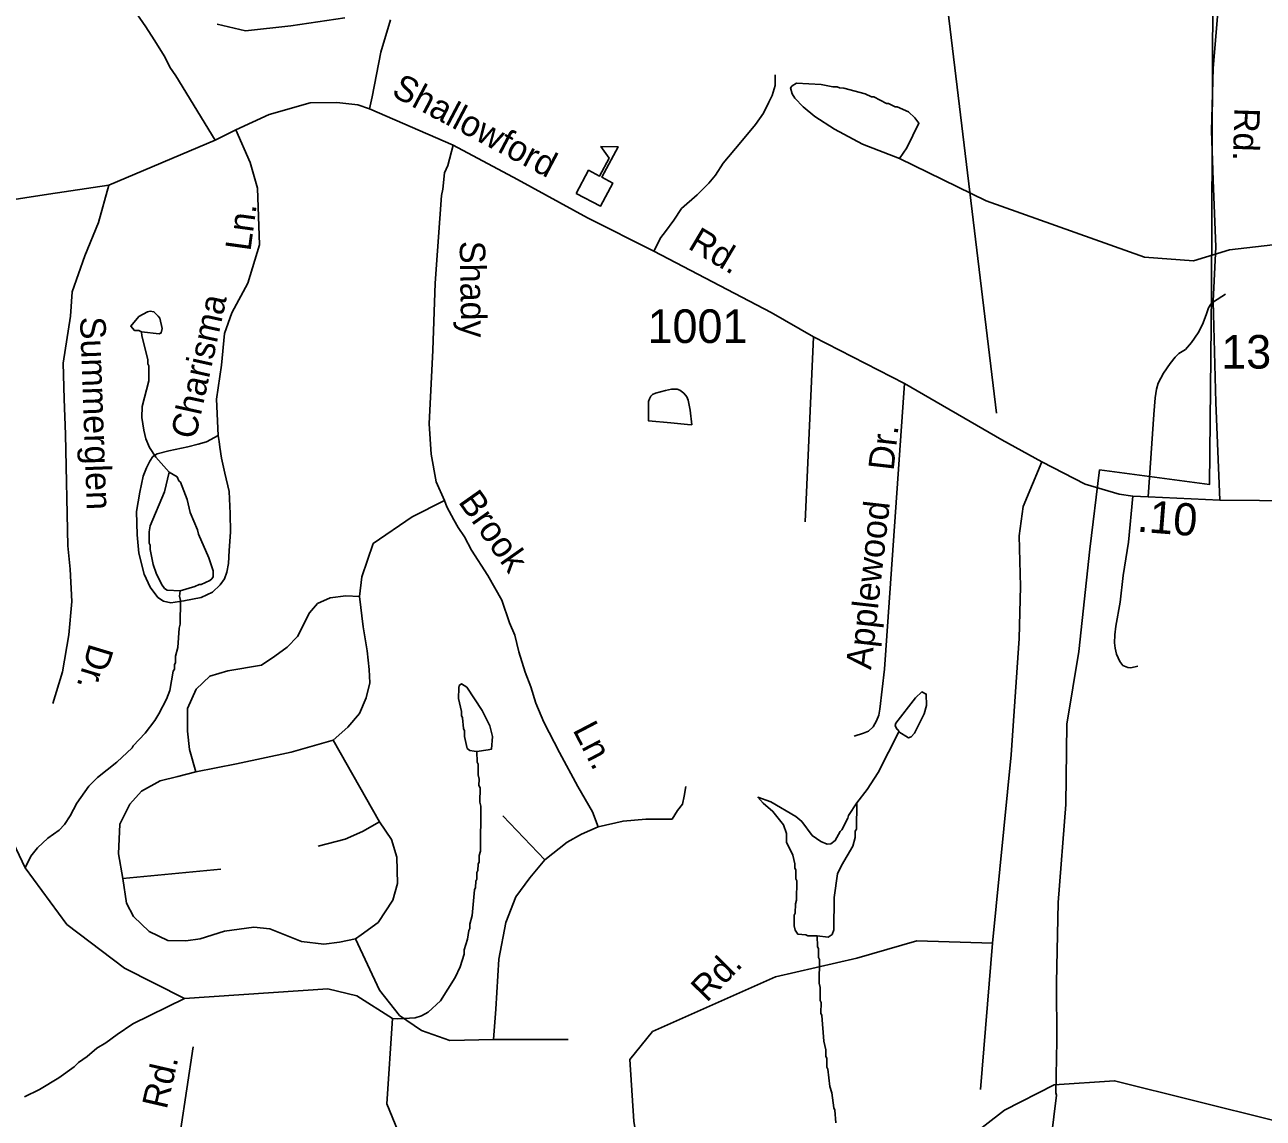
# Model space of a CAD drawing. Extents: x 1547597 to 1699558, y 810033 to 920809.
# Drawn here: x 1586678 to 1591291, y 854864 to 858935 of the extents above; entities that cross this region are included whole.
import ezdxf

# ---------------------------------------------------------------- set-up
doc = ezdxf.new("R2010")
doc.units = 0
for name, color, linetype in [('Exist Boundary Political City Limit New', 7, 'Continuous'), ('Exist Cultural Educational Facility High CELL', 7, 'Continuous'), ('Exist Hydrographic Creek Single Shore', 7, 'Continuous'), ('Exist Hydrographic Misc Water Feature', 7, 'Continuous'), ('Exist Road Non-System Type 51', 7, 'Continuous'), ('Exist Road Non-System Type 51 Label', 7, 'Continuous'), ('Exist Road Secondary Mileage Hundredths English Label', 7, 'Continuous'), ('Exist Road Secondary Type 51 Attributed', 7, 'Continuous'), ('Exist Road Secondary Type 51 Label', 7, 'Continuous'), ('Exist Road Secondary Type 51 Number Label', 7, 'Continuous'), ('Exist Utilities Electrical Transmission Line', 7, 'Continuous'), ('Map Preparation Boundary City Limit Buffer Line', 7, 'Continuous')]:
    doc.layers.add(name, color=color, linetype=linetype)

msp = doc.modelspace()

# ---------------------------------------------------------------- linework, layer by layer
at = {"layer": 'Exist Boundary Political City Limit New'}
msp.add_lwpolyline([(1591103.5, 859046.8), (1591099.3, 857935.2), (1591090.8, 857222.8), (1590682.1, 857277.5), (1590645.4, 856982), (1590604.7, 856601.8), (1590560.5, 856330.5), (1590555.9, 856031.6), (1590527.1, 855666.4), (1590521.4, 855367.8), (1590522.7, 855151.6), (1590518.7, 854958), (1590521.8, 854949.7), (1590491.8, 854706.8)], dxfattribs=at)
at = {"layer": 'Exist Cultural Educational Facility High CELL'}
msp.add_lwpolyline([(1588732.6, 858307.3), (1588778.8, 858393.6), (1588819.4, 858371.9), (1588854.8, 858438.2), (1588824.7, 858481.7), (1588888.4, 858480.8), (1588827.9, 858367.4), (1588868.5, 858345.7), (1588822.3, 858259.3)], close=True, dxfattribs=at)
at = {"layer": 'Exist Hydrographic Creek Single Shore'}
msp.add_lwpolyline([(1591335.6, 854853.2), (1590737.6, 855003.3), (1590512.5, 854988.1), (1590327.6, 854893.4), (1589789.5, 854476.2), (1589550.3, 854363.9), (1589335.6, 854236.4), (1588772.6, 854038.5), (1588655.6, 854040.9), (1588457.6, 854143.4), (1588261.6, 854462.5), (1588147.6, 854622.4), (1588026.6, 854917), (1588047.6, 855235), (1587915.5, 855319.8), (1587807.6, 855344.9), (1587273.5, 855309.8), (1587050.5, 855422.7), (1586835.5, 855584.6), (1586679.3, 855795.9), (1586623.5, 855913.9)], dxfattribs=at)
at = {"layer": 'Exist Hydrographic Misc Water Feature'}
for points in [[(1589964.4, 858476.8), (1590009.2, 858568.4), (1589993.5, 858588.4), (1589969.8, 858610.7), (1589928, 858629.2), (1589920, 858629.4), (1589896.1, 858641.7), (1589888.1, 858641.8), (1589840.5, 858666.4), (1589832.5, 858666.4), (1589808.6, 858678.7), (1589728.9, 858699.7), (1589712.9, 858699.9), (1589704.9, 858704), (1589688.9, 858704.2), (1589645.1, 858712.8), (1589553.1, 858717.9), (1589537, 858708.1), (1589530.9, 858700.2), (1589536.7, 858678.2), (1589546.4, 858662.1), (1589578.1, 858629.7), (1589621.7, 858593.1), (1589695.1, 858546.2), (1589798.4, 858490.9), (1589936.2, 858437.3), (1589964.4, 858476.8)], [(1593079.5, 857901), (1592968.5, 858006), (1592646.6, 857850.1), (1592421.6, 857854.6), (1591724.6, 858082.1), (1591499.5, 858135.9), (1591165.6, 858096.7), (1591031.6, 858056.8), (1590848.6, 858070.3), (1590259.6, 858279.2), (1589936.2, 858437.3)], [(1587113.4, 857791.3), (1587102.7, 857797.2), (1587086.7, 857797.4), (1587072.9, 857813.5), (1587103.3, 857849.1), (1587135.5, 857866.7), (1587145.6, 857868.6), (1587159.5, 857866.5), (1587175.3, 857850.3), (1587181.2, 857842.2), (1587190.8, 857804.1), (1587186.6, 857788.1), (1587178.5, 857784.2), (1587113.4, 857791.3)], [(1587113.4, 857791.3), (1587114.4, 857777.1), (1587137.4, 857688.8), (1587137.2, 857672.8), (1587141.1, 857664.7), (1587140.4, 857608.8), (1587115.3, 857513.2), (1587114.8, 857473.2), (1587122.3, 857425.1), (1587129.9, 857393), (1587143.5, 857360.8), (1587167.1, 857324.6), (1587216.8, 857269.5)], [(1589163.1, 857445.6), (1589156.5, 857499.6), (1589149.6, 857537.8), (1589144.3, 857550.3), (1589133.2, 857563.3), (1589118.5, 857575.1), (1589108.6, 857577.8), (1589087.7, 857577.8), (1589065.2, 857573.3), (1589027.9, 857563), (1589017, 857558.6), (1589010.6, 857552.1), (1589004.8, 857542.3), (1589002.1, 857532.6), (1589002.2, 857460.4), (1589084.6, 857453.2), (1589146.9, 857446.8), (1589163.1, 857445.6)], [(1587216.8, 857269.5), (1587199.5, 857196.2), (1587146.1, 857069), (1587141.8, 857047), (1587141.3, 857005), (1587145.2, 856997), (1587145, 856981), (1587156.3, 856924.9), (1587167.9, 856892.8), (1587187.5, 856852.5), (1587199.3, 856836.4), (1587209.1, 856830.3), (1587257.7, 856827.6)], [(1587257.7, 856827.6), (1587311.4, 856843), (1587327.5, 856850.8), (1587335.4, 856850.7), (1587367.5, 856866.3), (1587375.6, 856872.2), (1587379.7, 856880.1), (1587380, 856902.1), (1587364.6, 856950.2), (1587325.6, 857038.7), (1587321.8, 857054.8), (1587294.6, 857119), (1587283.2, 857167.2), (1587257.9, 857231.5), (1587252, 857237.6), (1587246.1, 857251.6), (1587216.8, 857269.5)], [(1587257.7, 856827.6), (1587254.9, 856807.7), (1587258.8, 856791.7), (1587257.6, 856703.7), (1587253.5, 856687.8), (1587248.6, 856615.8), (1587240.3, 856584), (1587240, 856560), (1587235.9, 856552.1), (1587235.7, 856536.1), (1587231.6, 856528.1), (1587218.8, 856456.3), (1587206.4, 856424.5), (1587177.7, 856368.9), (1587163.4, 856345.1), (1587126.9, 856297.6), (1587082.3, 856250.1), (1587078.2, 856242.2), (1587021.6, 856188.9), (1586948.9, 856131.9), (1586916.5, 856100.3), (1586871.8, 856036.9), (1586847.3, 855989.2), (1586826.9, 855957.5), (1586806.6, 855935.7), (1586764.3, 855906.3), (1586725.9, 855870.8), (1586701.5, 855839.1), (1586679.3, 855795.9)], [(1588362.7, 856229.2), (1588351.8, 856230.1), (1588335.9, 856232.3), (1588326, 856240.4), (1588316.5, 856284.6), (1588316.7, 856306.6), (1588312.8, 856314.6), (1588309.3, 856354.6), (1588305.4, 856362.7), (1588305.7, 856378.6), (1588294.2, 856426.8), (1588294.7, 856466.8), (1588296.7, 856474.7), (1588304.8, 856480.6), (1588324.6, 856468.4), (1588381.6, 856381.7), (1588410.9, 856325.3), (1588420.5, 856285.2), (1588417.5, 856237.9), (1588403.9, 856235.5), (1588362.7, 856229.2)], [(1589934.3, 856302.1), (1589932.4, 856308.2), (1589926.5, 856312.3), (1589920.6, 856326.4), (1589922.8, 856334.3), (1589995.9, 856429.3), (1590020.1, 856451), (1590036, 856442.8), (1590037.5, 856400.8), (1590029.1, 856369), (1589992.3, 856297.4), (1589980.1, 856283.6), (1589970.1, 856279.8), (1589934.3, 856302.1)], [(1589934.3, 856302.1), (1589856.6, 856151.2), (1589815.9, 856087.8), (1589777.2, 856038.3)], [(1588362.7, 856229.2), (1588363.4, 856190), (1588367.3, 856182), (1588366.8, 856142), (1588370.6, 856126), (1588370.3, 856102), (1588374.2, 856093.9), (1588373.5, 856040), (1588377.4, 856025.9), (1588375.4, 855858), (1588371.2, 855842.1), (1588371, 855818.1), (1588366.9, 855810.1), (1588366.6, 855786.2), (1588362.5, 855778.2), (1588362.1, 855754.2), (1588358, 855746.3), (1588357.8, 855722.3), (1588353.7, 855714.3), (1588344.6, 855618.5), (1588336.2, 855586.6), (1588336, 855570.6), (1588331.9, 855562.7), (1588327.5, 855530.8), (1588315.1, 855490.9), (1588314.9, 855474.9), (1588300.3, 855427.2), (1588281.9, 855387.4), (1588226.8, 855300.1), (1588180.4, 855258.7), (1588156.2, 855245), (1588132.1, 855237.3), (1588068.1, 855234.2), (1588047.6, 855235)], [(1589777.2, 856038.3), (1589746.7, 855990.7), (1589744.6, 855980.7), (1589722.1, 855937), (1589716, 855931.1), (1589697.6, 855897.3), (1589681.4, 855885.6), (1589667.4, 855883.8), (1589643.6, 855894), (1589611.8, 855916.4), (1589572.5, 855968.9), (1589550.7, 855987.2), (1589457.3, 856042.3), (1589409, 856058.5), (1589429.3, 856036.7), (1589464.9, 856006.2), (1589504.3, 855955.8), (1589516, 855923.6), (1589515.6, 855891.7), (1589539, 855843.4), (1589546.6, 855811.3), (1589546.4, 855795.3), (1589550.3, 855787.3), (1589549.9, 855755.3), (1589553.8, 855747.2), (1589553, 855675.3), (1589548.8, 855661.3), (1589548.5, 855627.3), (1589544.4, 855619.4), (1589543.9, 855579.4), (1589547.7, 855563.4), (1589557.5, 855549.3), (1589587.4, 855546.9), (1589595.4, 855542.8), (1589629.5, 855542.1)], [(1589629.5, 855542.1), (1589671.3, 855537.8), (1589685.4, 855547.7), (1589691.7, 855565.6), (1589693.1, 855685.5), (1589706.2, 855773.3), (1589720.5, 855805.1), (1589763.4, 855876.5), (1589771.7, 855908.4), (1589772, 855932.4), (1589776.1, 855940.4), (1589777.2, 856038.3)], [(1589629.5, 855542.1), (1589630.9, 855502.4), (1589634.8, 855494.3), (1589634.5, 855462.3), (1589638.4, 855454.3), (1589637.3, 855366.4), (1589641.2, 855350.3), (1589640.5, 855302.3), (1589644.4, 855294.3), (1589644, 855254.3), (1589647.9, 855246.2), (1589654.7, 855150.2), (1589662.4, 855118.1), (1589662.1, 855094.2), (1589666, 855086.1), (1589665.6, 855054.1), (1589669.5, 855046.1), (1589676.7, 854982), (1589684.4, 854957.9), (1589691.8, 854901.9), (1589695.7, 854893.8), (1589699.1, 854845.8)], [(1586676.9, 854943.8), (1586733.2, 854971.1), (1586805.7, 855014.1), (1586862.2, 855055.4), (1586878.4, 855071.2), (1586910.6, 855092.8), (1586947.2, 855124.9), (1586980.2, 855144.2), (1587022.3, 855175), (1587081, 855214.5), (1587273.5, 855309.8)]]:
    msp.add_lwpolyline(points, dxfattribs=at)
at = {"layer": 'Exist Road Non-System Type 51'}
for p, q in [((1587669, 858931.2), (1587870.8, 858961.3)), ((1587394.8, 858937.2), (1587500.2, 858913.1)), ((1587500.2, 858913.1), (1587669, 858931.2)), ((1589615.8, 857773.5), (1589585.6, 857084.9))]:
    msp.add_line(p, q, dxfattribs=at)
for points in [[(1587387.4, 858505.4), (1587240.7, 858745.5), (1587219.2, 858777.9), (1587199.7, 858816.2), (1587160.6, 858878.8), (1587129.3, 858927.2), (1587076.3, 859004.2), (1587043, 859048.7), (1587009.9, 859105.2), (1586982.4, 859151.5), (1586959, 859191.8), (1586937.8, 859240.3), (1586912.5, 859298.6), (1586889.6, 859372.9), (1586866.7, 859447.3), (1586843.7, 859515.8)], [(1588040.8, 858953.3), (1588004.5, 858833.7), (1587972.5, 858667.1), (1587961.9, 858622.3)], [(1589022.1, 858092.3), (1589048.2, 858143.4), (1589064.7, 858165.3), (1589095.9, 858207.7), (1589124.7, 858250.9), (1589182.4, 858301.4), (1589226.5, 858346), (1589251.1, 858375.7), (1589279.6, 858420.4), (1589345.7, 858497.9), (1589400.8, 858563.7), (1589429.7, 858605.9), (1589450.4, 858647.5), (1589462.7, 858671.5), (1589473.3, 858709.3), (1589473.7, 858749.3)], [(1587464.7, 858544.4), (1587518.1, 858422.7), (1587545.8, 858326.6), (1587552.2, 858115.2), (1587509.7, 857973.1), (1587449.9, 857862), (1587422.2, 857785.2), (1587411.5, 857667.7), (1587392.3, 857541.7), (1587398.2, 857406.1)], [(1588273.6, 858486.6), (1588254.4, 858411.3), (1588242.1, 858383.5), (1588235.5, 858323.6), (1588231.1, 858299.5), (1588225, 858214.4), (1588207, 857972.8), (1588198, 857723.2), (1588185.3, 857449.2), (1588192.5, 857336.4), (1588210.6, 857233.6), (1588242, 857163.7)], [(1586991.9, 858337.4), (1586953.5, 858198.6), (1586902.3, 858074.7), (1586855.4, 857940.2), (1586849, 857850.5), (1586821.3, 857674.6), (1586825.6, 857542.2), (1586829.9, 857409.8), (1586838.5, 856995.1), (1586847.1, 856907.6), (1586853.5, 856788), (1586842.8, 856664.1), (1586819.3, 856525.3), (1586783, 856407.9)], [(1591150.7, 857932.7), (1591106.3, 857903.2), (1591096.1, 857895.4), (1591088, 857881.5), (1591079.5, 857855.7), (1591065.2, 857819.7), (1591048.5, 857788.1), (1591024.2, 857752.3), (1591001.6, 857726.6), (1590977.5, 857711.1), (1590963.2, 857697.1), (1590944.9, 857673.5), (1590920.4, 857637.8), (1590899.8, 857600.2), (1590893.6, 857578.1), (1590889.1, 857546.2), (1590884.1, 857484.2), (1590863, 857178)], [(1589955.6, 857598.9), (1589880.6, 856535.9), (1589863.7, 856386.5), (1589859.4, 856364.5), (1589851.2, 856342.7), (1589838.7, 856320.9), (1589820.6, 856305.1), (1589802.4, 856297.4), (1589768.2, 856285.9)], [(1587398.2, 857406.1), (1587402, 857384), (1587405.5, 857361.9), (1587411.1, 857321.9), (1587424.2, 857265.7), (1587439.2, 857197.5), (1587444.1, 857115.4), (1587445.1, 857045.3), (1587440.2, 856977.4), (1587437.4, 856929.4), (1587430.9, 856897.5), (1587422.6, 856871.5), (1587406.2, 856849.8), (1587377.8, 856822.1), (1587335.6, 856802.8), (1587271.3, 856789.7), (1587223.1, 856782.5), (1587195.2, 856788.8), (1587173.5, 856803.1), (1587146, 856841.4), (1587122.6, 856889.9), (1587103.8, 856968.2), (1587096.8, 857036.4), (1587094.1, 857122.5), (1587107, 857194.2), (1587120, 857254), (1587132.4, 857286), (1587144.7, 857309.7), (1587155.1, 857327.5), (1587171.1, 857337.4), (1587215.3, 857348.7), (1587285.5, 857363.7), (1587323.7, 857373.1), (1587355.9, 857382.7), (1587398.2, 857406.1)], [(1590466.8, 857307.8), (1590397.2, 857141.7), (1590382.3, 857032.3), (1590387.3, 856843.4), (1590382.3, 856649.5), (1590352.5, 856216.9), (1590283, 855515.9)], [(1588242, 857163.7), (1588121, 857103), (1587976.5, 857003.4), (1587933.5, 856879.6), (1587925.3, 856806.7)], [(1588242, 857163.7), (1588250.8, 857139.7), (1588277.2, 857092), (1588292.6, 857063), (1588316.1, 857028.7), (1588342, 856978.4), (1588403.3, 856884.7), (1588455.5, 856792.7), (1588484.3, 856708), (1588503.6, 856662.1), (1588518.7, 856599.9), (1588541.8, 856524.3), (1588563.2, 856469.9), (1588581.6, 856409.2), (1588611.9, 856338.6), (1588670.5, 856225.8), (1588738.4, 856098.8), (1588793.2, 856004), (1588814.8, 855949.2)], [(1590805.4, 857179.8), (1590789.2, 857008.5), (1590769.4, 856884.2), (1590758.1, 856785.8), (1590742.6, 856695.8), (1590738.2, 856663.9), (1590737.8, 856633.9), (1590739.4, 856614.1), (1590745.1, 856591.9), (1590756.8, 856563.7), (1590768.5, 856549.4), (1590786.5, 856541.3), (1590798.5, 856541), (1590824.5, 856546.7)], [(1587925.3, 856806.7), (1587873.8, 856808.4), (1587815.7, 856801.7), (1587769.1, 856780.1), (1587739.3, 856745.2), (1587694.4, 856657.1), (1587656.2, 856617.2), (1587609.7, 856583.9), (1587559.9, 856550.7), (1587435.3, 856529.1), (1587367.2, 856509.1), (1587317.4, 856460.9), (1587284.2, 856389.4), (1587284.2, 856304.7), (1587292.5, 856236.5), (1587315.7, 856153.4)], [(1587925.3, 856806.7), (1587938.6, 856693.7), (1587953.5, 856603.9), (1587961.8, 856534.1), (1587963.5, 856484.2), (1587950.2, 856429.3), (1587925.3, 856371.2), (1587882.1, 856319.6), (1587827.3, 856271.4)], [(1587827.3, 856271.4), (1587671.2, 856226.5), (1587466.9, 856183.3), (1587315.7, 856153.4)], [(1587827.3, 856271.4), (1587999.9, 855967.7)], [(1587043.7, 855756.4), (1587027.1, 855848.5), (1587032.1, 855958.2), (1587070.3, 856033.1), (1587113.5, 856081.3), (1587183.2, 856119.5), (1587248, 856136.1), (1587315.7, 856153.4)], [(1589141.2, 856098.9), (1589134.7, 856063), (1589128.3, 856032.9), (1589110, 856009.3), (1589089.6, 855977.5)], [(1587999.9, 855967.7), (1587936.8, 855931.2), (1587872, 855902.9), (1587770.7, 855876.3)], [(1587999.9, 855967.7), (1588044.7, 855901.7), (1588064.6, 855835.2), (1588066.3, 855737.2), (1588049.7, 855675.6), (1587994.9, 855592.5), (1587931.8, 855546), (1587910.2, 855531.9)], [(1588615.7, 855825.4), (1588459.6, 855990)], [(1588615.7, 855825.4), (1588698.8, 855891.9), (1588751.9, 855921.8), (1588814.8, 855949.2)], [(1588814.8, 855949.2), (1588907.2, 855970.1), (1588991.9, 855976.8), (1589089.6, 855977.5)], [(1588424.9, 855156.3), (1588433.2, 855269.4), (1588444.8, 855455.5), (1588469.7, 855591.9), (1588507.8, 855687.4), (1588559.3, 855758.9), (1588615.7, 855825.4)], [(1587043.7, 855756.4), (1587409.1, 855791.3)], [(1587910.2, 855531.9), (1587850.4, 855518.6), (1587792.3, 855512), (1587709.2, 855522), (1587591.3, 855568.5), (1587531.5, 855575.2), (1587421.9, 855560.2), (1587332.2, 855531.9), (1587277.9, 855523.6), (1587211.4, 855525.3), (1587141.7, 855558.5), (1587083.5, 855615.1), (1587057, 855664.9), (1587043.7, 855756.4)], [(1587910.2, 855531.9), (1587999.7, 855340.8), (1588074.4, 855246.1), (1588155.8, 855189.6), (1588262.1, 855153), (1588424.9, 855156.3)], [(1588664.4, 853834), (1588697.8, 854014.8), (1588829.4, 854267), (1588967.5, 854455.4), (1588987.4, 854604.5), (1588947.6, 854853.1), (1588932.7, 855081.8), (1589017.2, 855186.2), (1589474.2, 855390), (1589777.2, 855459.7), (1590000.7, 855524.3), (1590283, 855515.9)], [(1590283, 855515.9), (1590238.3, 854970.4)], [(1587146.9, 854178.8), (1587180.4, 854352.9), (1587258.4, 854817.1), (1587305.3, 855129.5)], [(1588424.9, 855156.3), (1588702.2, 855156.3)]]:
    msp.add_lwpolyline(points, dxfattribs=at)
at = {"layer": 'Exist Road Secondary Type 51 Attributed'}
for points in [[(1591129.6, 857165.4), (1591114.3, 857528.3), (1591104.8, 857906.4), (1591114.3, 858108), (1591104.8, 858356.9), (1591098.5, 858539.7), (1591104.8, 858773.4), (1591120.5, 858965.6), (1591114.3, 859053.9), (1591092.2, 859167.3), (1591032.4, 859353.2), (1590922.2, 859699.8), (1590825.1, 859994), (1590771.6, 860173.6), (1590752.7, 860242.9), (1590737, 860400.4), (1590724.4, 860561.1), (1590727.5, 860868.5), (1590740.1, 861123.7), (1590765.3, 861325.3)], [(1591129.6, 857165.4), (1590863, 857178), (1590805.4, 857179.8), (1590754.8, 857187.3), (1590628.8, 857225.1), (1590466.8, 857307.8), (1590318.3, 857389.9), (1589955.6, 857598.9), (1589615.8, 857773.5), (1589458, 857863.3), (1589022.1, 858092.3), (1588774, 858215.9), (1588514.1, 858359.6), (1588273.6, 858486.6), (1587961.9, 858622.3), (1587919, 858637.6), (1587840.4, 858646.3), (1587741.4, 858644.5), (1587588.3, 858601.2), (1587464.7, 858544.4), (1587387.4, 858505.4), (1586991.9, 858337.4), (1586766.4, 858304.2), (1586356.5, 858241)], [(1591720.6, 857159.7), (1591129.6, 857165.4)]]:
    msp.add_lwpolyline(points, dxfattribs=at)
at = {"layer": 'Exist Utilities Electrical Transmission Line'}
msp.add_lwpolyline([(1595074.8, 882528.9), (1594795.4, 882224.2), (1594492.3, 881911.7), (1594314.2, 881725.8), (1594181.7, 881585.2), (1591756.7, 879036.3), (1591646.3, 875142), (1590597.3, 874408.7), (1590660.9, 873411.3), (1590633.8, 873059.7), (1590510, 871286.5), (1590671.8, 869193.1), (1591400.6, 867299.4), (1591680.4, 866599), (1590226.6, 861827.8), (1590099.7, 859136.4), (1590298, 857488.7)], dxfattribs=at)
at = {"layer": 'Map Preparation Boundary City Limit Buffer Line'}
msp.add_lwpolyline([(1591103.5, 859046.8), (1591099.3, 857935.2), (1591090.8, 857222.8), (1590682.1, 857277.5), (1590645.4, 856982), (1590604.7, 856601.8), (1590560.5, 856330.5), (1590555.9, 856031.6), (1590527.1, 855666.4), (1590521.4, 855367.8), (1590522.7, 855151.6), (1590518.7, 854958), (1590521.8, 854949.7), (1590491.8, 854706.8)], dxfattribs=at)

# ---------------------------------------------------------------- texts
at = {"layer": 'Exist Road Non-System Type 51 Label'}
for s, rotation, p in [('Ln.', 82.2124, (1587518.9, 858089.9)), ('Shady', 270.9593, (1588298.2, 858129.9)), ('Charisma', 77.5296, (1587314.1, 857388.3)), ('Summerglen', 272.0546, (1586884, 857846.9)), ('Dr.', 83.5506, (1589914.4, 857272.8)), ('Brook', 305.2044, (1588290.5, 857158.8)), ('Applewood', 83.5506, (1589830.6, 856531.9)), ('Dr.', 253.2063, (1586919.8, 856635.3)), ('Ln.', 297.5597, (1588717.7, 856309.7)), ('Rd.', 45.5127, (1589218.5, 855292.1)), ('Rd.', 77.0131, (1587206.8, 854893.8))]:
    msp.add_text(s, height=95, rotation=rotation, dxfattribs=at).set_placement(p)
at = {"layer": 'Exist Road Secondary Mileage Hundredths English Label'}
msp.add_text('.10', height=120, rotation=355.4499, dxfattribs=at).set_placement((1590818.9, 857048.1))
at = {"layer": 'Exist Road Secondary Type 51 Label'}
for s, rotation, p in [('Shallowford', 332.1475, (1588040.2, 858673.3)), ('Rd.', 268.2683, (1591184.5, 858626.8)), ('Rd.', 329.2992, (1589144.6, 858104))]:
    msp.add_text(s, height=95, rotation=rotation, dxfattribs=at).set_placement(p)
at = {"layer": 'Exist Road Secondary Type 51 Number Label'}
for s, p in [('1001', (1588998.2, 857750.4)), ('1316', (1591135.1, 857655))]:
    msp.add_text(s, height=125, dxfattribs=at).set_placement(p)

doc.saveas('drawing.dxf')
